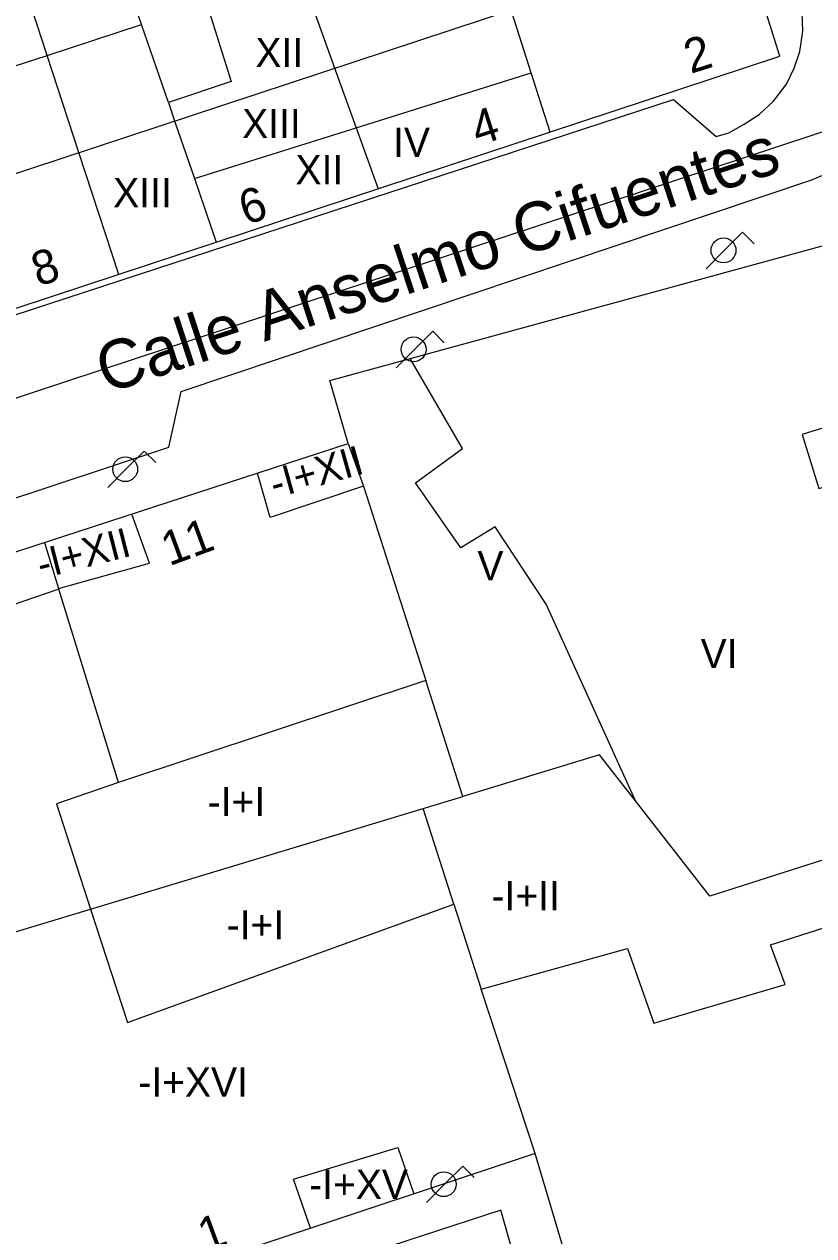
# Model space of a CAD drawing. Extents: x 282771 to 285132, y 4823109 to 4825496.
# Drawn here: x 284936.9 to 284977.5, y 4824005.5 to 4824067.7 of the extents above; entities that cross this region are included whole.
import ezdxf

# ---------------------------------------------------------------- set-up
doc = ezdxf.new("R2010")
doc.units = 0
for name, color, linetype in [('ACERA-BORDILLO', 7, 'Continuous'), ('CALLE-EJE', 7, 'Continuous'), ('CALLE-TEXTO', 7, 'Continuous'), ('EDIFICIO', 7, 'Continuous'), ('FAROLA', 7, 'Continuous'), ('INTERIOR-EDIFICIO', 7, 'Continuous'), ('MEDIANERA', 7, 'Continuous'), ('NUM-PORTAL', 7, 'Continuous'), ('TXT-ALTURA-EDIFICIO', 7, 'Continuous')]:
    doc.layers.add(name, color=color, linetype=linetype)

msp = doc.modelspace()

# ---------------------------------------------------------------- linework, layer by layer
at = {"layer": 'ACERA-BORDILLO'}
for points in [[(284926.535, 4824040.084), (284944.354, 4824045.989), (284944.994, 4824048.832), (284977.307, 4824059.695), (284978.137, 4824060.027), (284978.962, 4824060.557), (284979.611, 4824061.088), (284980.141, 4824061.647), (284980.808, 4824062.771), (284981.114, 4824063.651), (284981.29, 4824064.653), (284981.29, 4824065.596), (284981.089, 4824066.724), (284971.205, 4824098.42)], [(284923.534, 4824048.551), (284970.259, 4824063.838), (284972.452, 4824061.926), (284973.098, 4824062.119), (284973.894, 4824062.561), (284974.66, 4824063.062), (284975.397, 4824063.74), (284976.067, 4824064.615), (284976.457, 4824065.449), (284976.752, 4824066.304), (284976.9, 4824067.335), (284976.87, 4824068.307), (284976.618, 4824069.306), (284968.978, 4824093.804), (284968.72, 4824094.472)]]:
    msp.add_lwpolyline(points, dxfattribs=at)
at = {"layer": 'CALLE-EJE'}
for points in [[(284993.076, 4824067.163), (284918.099, 4824042.428)], [(284932.057, 4823972.777), (284967.92, 4823983.899), (284961.394, 4824006.8), (284935.527, 4823998.375), (284923.898, 4823998.247)]]:
    msp.add_lwpolyline(points, dxfattribs=at)
at = {"layer": 'EDIFICIO'}
for points in [[(284975.728, 4824066.054), (284967.3, 4824092.847), (284955.278, 4824088.933), (284954.492, 4824091.117), (284936.675, 4824085.377), (284937.297, 4824083.098), (284911.159, 4824074.487), (284919.557, 4824047.518), (284975.728, 4824066.054)], [(284993.218, 4823912.947), (284977.078, 4823908.047), (284965.918, 4823904.667), (284962.808, 4823906.487), (284956.328, 4823927.837), (284951.658, 4823943.227), (284947.138, 4823958.077), (284942.478, 4823973.407), (284971.338, 4823982.218), (284963.159, 4824009.718), (284934.528, 4824000.188), (284928.689, 4824018.748), (284924.059, 4824033.508), (284925.889, 4824037.148), (284953.573, 4824046.162), (284952.624, 4824049.404), (284978.603, 4824056.507), (284987.449, 4824027.428), (284994.809, 4824003.878), (284998.168, 4823993.048), (285001.208, 4823983.278), (285004.118, 4823973.918), (285011.868, 4823949.008)]]:
    msp.add_lwpolyline(points, dxfattribs=at)
at = {"layer": 'FAROLA'}
for p, q in [((284973.812, 4824057.016), (284972.872, 4824056.086)), ((284974.402, 4824056.426), (284973.812, 4824057.016)), ((284972.872, 4824056.086), (284971.942, 4824055.146)), ((284957.904, 4824051.934), (284956.964, 4824051.004)), ((284958.494, 4824051.344), (284957.904, 4824051.934)), ((284956.964, 4824051.004), (284956.034, 4824050.064)), ((284943.101, 4824045.781), (284942.161, 4824044.851)), ((284943.691, 4824045.191), (284943.101, 4824045.781)), ((284942.161, 4824044.851), (284941.231, 4824043.911)), ((284959.451, 4824009.071), (284958.511, 4824008.141)), ((284960.041, 4824008.481), (284959.451, 4824009.071)), ((284958.511, 4824008.141), (284957.581, 4824007.201))]:
    msp.add_line(p, q, dxfattribs=at)
for centre in [(284972.832, 4824056.086), (284956.924, 4824051.004), (284942.121, 4824044.851), (284958.471, 4824008.141)]:
    msp.add_circle(centre, 0.638, dxfattribs=at)
at = {"layer": 'INTERIOR-EDIFICIO'}
for points in [[(284959.599, 4824075.749), (284950.189, 4824073.008), (284950.419, 4824072.338), (284950.659, 4824071.618), (284944.469, 4824069.578), (284944.949, 4824068.188), (284946.349, 4824068.618), (284947.559, 4824064.748), (284944.339, 4824063.678), (284942.959, 4824067.678), (284941.269, 4824072.588), (284949.509, 4824075.108), (284958.879, 4824077.989), (284963.719, 4824079.649), (284965.009, 4824075.369), (284960.239, 4824073.749), (284959.589, 4824075.745)], [(284931.459, 4824069.398), (284933.069, 4824064.458), (284938.119, 4824066.098), (284936.509, 4824071.038), (284931.459, 4824069.398)], [(284957.559, 4824033.998), (284941.779, 4824028.768), (284938.599, 4824027.668), (284940.339, 4824022.268), (284942.239, 4824016.448), (284958.989, 4824022.518), (284960.389, 4824018.158), (284967.909, 4824020.238), (284969.259, 4824016.408), (284975.999, 4824018.388), (284975.249, 4824020.438), (284979.209, 4824021.698), (284978.349, 4824024.918), (284972.129, 4824022.928), (284968.309, 4824027.818), (284966.469, 4824030.178), (284959.459, 4824028.048), (284957.559, 4824033.998)]]:
    msp.add_lwpolyline(points, dxfattribs=at)
at = {"layer": 'MEDIANERA'}
for p, q in [((284917.495, 4824053.768), (284973.666, 4824072.304)), ((284962.959, 4824065.198), (284961.079, 4824071.109)), ((284953.979, 4824062.378), (284962.959, 4824065.198)), ((284963.936, 4824062.163), (284962.959, 4824065.198)), ((284945.679, 4824059.768), (284953.979, 4824062.378)), ((284953.979, 4824062.378), (284955.111, 4824059.251)), ((284945.679, 4824059.768), (284946.795, 4824056.507)), ((284953.573, 4824046.162), (284954.359, 4824043.988)), ((284954.359, 4824043.988), (284957.559, 4824033.998)), ((284957.409, 4824027.428), (284959.459, 4824028.048)), ((284958.989, 4824022.518), (284957.409, 4824027.428)), ((284963.159, 4824009.718), (284960.389, 4824018.158))]:
    msp.add_line(p, q, dxfattribs=at)
for points in [[(284950.659, 4824071.618), (284952.969, 4824065.168), (284953.979, 4824062.378)], [(284941.786, 4824054.854), (284939.739, 4824061.108), (284938.119, 4824066.098), (284942.959, 4824067.678)], [(284944.339, 4824063.678), (284944.689, 4824062.628), (284945.679, 4824059.768)], [(284968.309, 4824027.818), (284963.729, 4824037.918), (284961.109, 4824041.888), (284959.349, 4824040.808), (284957.019, 4824044.158), (284959.429, 4824045.918), (284956.744, 4824050.531)], [(284981.039, 4824047.929), (284976.869, 4824046.638), (284977.719, 4824043.858), (284980.409, 4824044.678), (284981.849, 4824039.938), (284980.029, 4824039.378), (284980.949, 4824036.378), (284984.329, 4824037.398)], [(284954.359, 4824043.988), (284949.559, 4824042.378), (284948.914, 4824044.646)], [(284937.981, 4824041.085), (284938.699, 4824038.728), (284943.369, 4824040.028), (284942.456, 4824042.543)], [(284941.779, 4824028.768), (284938.709, 4824038.698), (284935.719, 4824037.668), (284934.995, 4824040.113)], [(284929.829, 4824019.088), (284940.339, 4824022.268), (284957.409, 4824027.428)], [(284951.628, 4824005.878), (284950.759, 4824008.398), (284956.119, 4824010.028), (284956.939, 4824007.648)]]:
    msp.add_lwpolyline(points, dxfattribs=at)

# ---------------------------------------------------------------- texts
at = {"layer": 'CALLE-TEXTO'}
msp.add_text('Calle Anselmo Cifuentes', height=2.5, rotation=18.25801, dxfattribs=at).set_placement((284941.141, 4824048.713))
at = {"layer": 'NUM-PORTAL'}
for s, rotation, p in [('2', 17.69064, (284971.146, 4824065.142)), ('4', 17.69064, (284960.223, 4824061.447)), ('6', 17.69064, (284948.304, 4824057.378)), ('8', 17.69064, (284937.651, 4824054.219)), ('11', 20.26062, (284944.378, 4824039.861)), ('1', 20.26062, (284946.263, 4824004.624))]:
    msp.add_text(s, height=1.75, rotation=rotation, dxfattribs=at).set_placement(p)
at = {"layer": 'TXT-ALTURA-EDIFICIO'}
for s, rotation, p in [('XII', 0.0006, (284948.803, 4824065.498)), ('XIII', 0.0006, (284948.123, 4824061.848)), ('IV', 0.0006, (284955.87, 4824060.888)), ('XII', 0.0006, (284950.863, 4824059.478)), ('XIII', 0.0006, (284941.502, 4824058.298)), ('-I+XII', 15.64915, (284949.791, 4824043.343)), ('-I+XII', 14.37102, (284937.809, 4824039.214)), ('V', 0.0006, (284960.2, 4824039.148)), ('VI', 0.0006, (284971.659, 4824034.638)), ('-I+I', 0.0006, (284946.355, 4824027.038)), ('-I+II', 0.0006, (284960.925, 4824022.208)), ('-I+I', 0.0006, (284947.325, 4824020.708)), ('-I+XVI', 0.0006, (284942.792, 4824012.638)), ('-I+XV', 0.0006, (284951.563, 4824007.388))]:
    msp.add_text(s, height=1.5, rotation=rotation, dxfattribs=at).set_placement(p)

doc.saveas('drawing.dxf')
